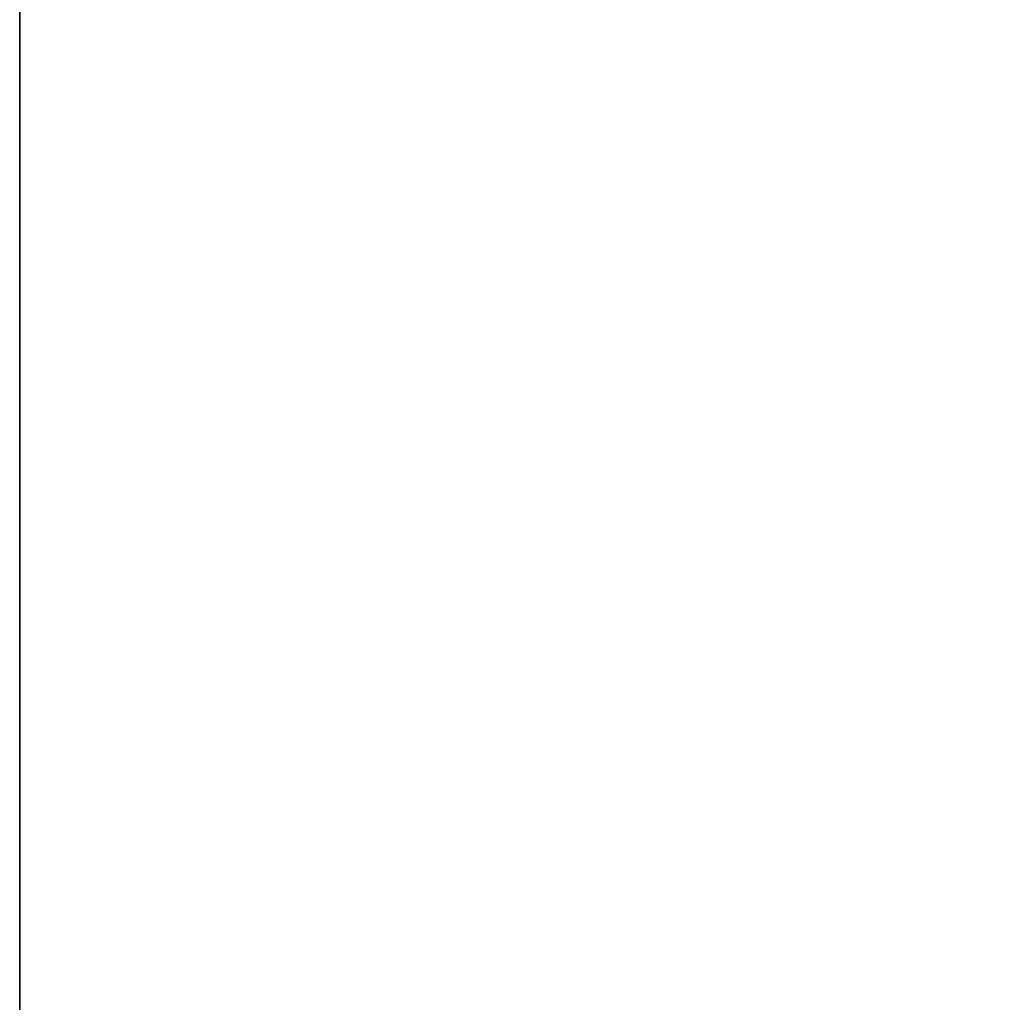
# Model space of a CAD drawing. Header units: metres. Extents: x 209848 to 209928, y 1182430 to 1182563.
# Tile 913 of 1056: x 209850.0697 to 209850.1102, y 1182499.7915 to 1182499.8319. Entities that reach past the tile are written whole.
import ezdxf

# ---------------------------------------------------------------- set-up
doc = ezdxf.new("R2010")
doc.units = ezdxf.units.M
doc.header["$MEASUREMENT"] = 0
doc.linetypes.add('DGN Style 2', pattern=[15.036391, 9.021834, -6.014556])
doc.layers.get('0').update_dxf_attribs({"color": 254})

# ---------------------------------------------------------------- blocks, each defined once
blk = doc.blocks.new('*U2')
at = {"color": 3, "linetype": 'Continuous'}
blk.add_line((-1.275, 0.69573), (-1.275, 0.908679), dxfattribs=at)
blk = doc.blocks.new('*U3')
at = {"color": 3, "linetype": 'Continuous'}
blk.add_line((-1.275, 0.680385), (-1.275, 0.872928), dxfattribs=at)
blk = doc.blocks.new('*U4')
at = {"color": 3, "linetype": 'Continuous'}
blk.add_line((-1.275, 0.639447), (-1.275, 0.771599), dxfattribs=at)
blk = doc.blocks.new('*U5')
at = {"color": 3, "linetype": 'Continuous'}
blk.add_line((-1.275, 0.649364), (-1.275, 0.779485), dxfattribs=at)
blk = doc.blocks.new('*U6')
at = {"color": 3, "linetype": 'Continuous'}
for p, q in [((-1.275, 0.737017), (-1.275, 0.880521)), ((-1.275, 0.594367), (-1.275, 0.737017))]:
    blk.add_line(p, q, dxfattribs=at)
blk = doc.blocks.new('*U7')
at = {"color": 3, "linetype": 'Continuous'}
blk.add_line((-1.275, 0.631924), (-1.275, 0.771953), dxfattribs=at)
blk = doc.blocks.new('*U8')
at = {"color": 3, "linetype": 'Continuous'}
blk.add_line((-1.275, 0.675959), (-1.275, 0.807622), dxfattribs=at)
blk = doc.blocks.new('*U9')
at = {"color": 3, "linetype": 'Continuous'}
blk.add_line((-1.275, 0.702056), (-1.275, 0.814353), dxfattribs=at)
blk = doc.blocks.new('ATTEMP_5')
at = {"color": 254, "flags": 128}
blk.add_lwpolyline([(0, 1.275), (-2.309, 1.275), (-2.309, 0.5138), (-7.62, 0.5138), (-7.62, -0.5138), (-2.309, -0.5138), (-2.309, -1.275), (0, -1.275), (0, 1.275), (0, 1.275)], dxfattribs=at)
blk = doc.blocks.new('ATTEMP_1')
at = {"color": 254, "rotation": 90}
blk.add_blockref('ATTEMP_5', (0, 1.72), dxfattribs=at)
blk = doc.blocks.new('ATTEMP')
at = {"color": 3, "linetype": 'Continuous'}
for name in ['*U9', '*U8', '*U7', '*U6', '*U5', '*U4', '*U3', '*U2']:
    blk.add_blockref(name, (-8.511171, 0), dxfattribs=at)
at = {"color": 254}
blk.add_blockref('ATTEMP_1', (-8.511171, 0), dxfattribs=at)

msp = doc.modelspace()

# ---------------------------------------------------------------- block references
at = {"color": 1, "linetype": 'DGN Style 2'}
msp.add_blockref('ATTEMP', (209859.855907, 1182499.061067), dxfattribs=at)

doc.saveas('drawing.dxf')
